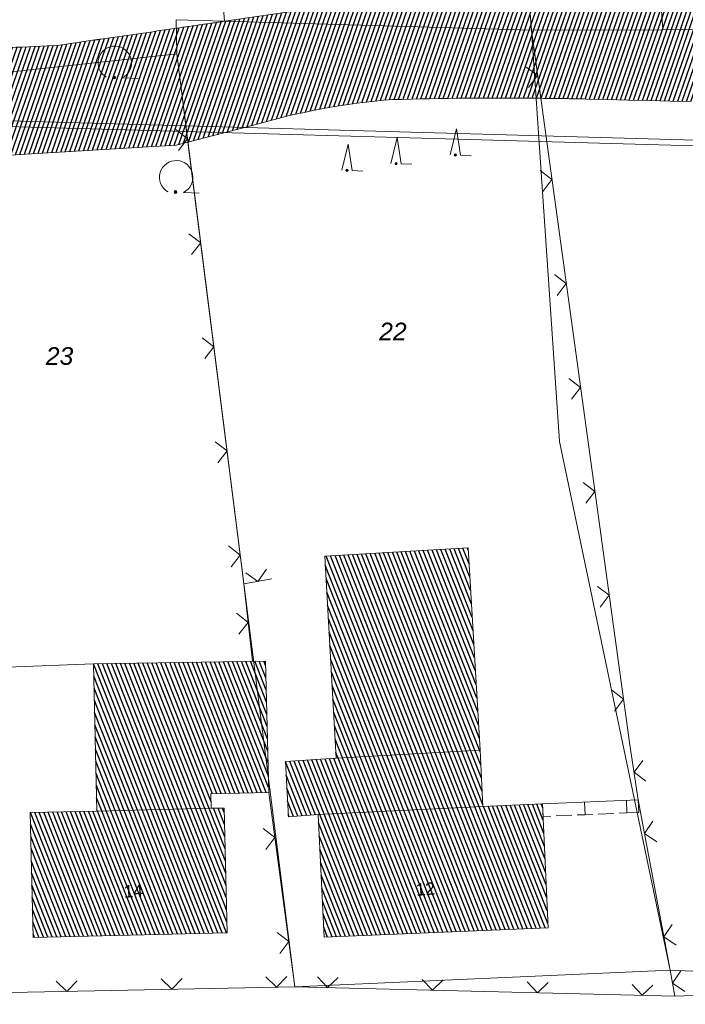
# Model space of a CAD drawing. Header units: metres. Extents: x 345144 to 348639, y 5629211 to 5635235.
# Tile 654 of 1056: x 346055 to 346087, y 5631697 to 5631744. Entities that reach past the tile are written whole.
import ezdxf
from ezdxf.enums import TextEntityAlignment as Align

# ---------------------------------------------------------------- set-up
doc = ezdxf.new("R2010")
doc.units = ezdxf.units.M
doc.header["$MEASUREMENT"] = 0
for name, color, linetype in [('028 Geländeform', 7, 'Continuous'), ('081-083 Topographie', 7, 'Continuous'), ('AX Flurstück', 7, 'Continuous'), ('AX Gebäude', 7, 'Continuous'), ('Blatt', 7, 'Continuous'), ('Definitionslinie', 7, 'Continuous'), ('Präsentationsobjekt -Text (punktförmig)', 7, 'Continuous')]:
    doc.layers.add(name, color=color, linetype=linetype)
doc.styles.add('ARIAL', font='arial.ttf', dxfattribs={"height": 1})
doc.styles.add('ARIALIT', font='ariali.ttf', dxfattribs={"height": 1})
pattern_1 = [(111.5294117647, (0, 0), (-0.186045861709, -0.07339575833), [])]

# ---------------------------------------------------------------- blocks, each defined once
blk = doc.blocks.new('alk_7100_nrwx2')
at = {"true_color": 0x2e2e2e}
h = blk.add_hatch(color=250, dxfattribs=at)
edge = h.paths.add_edge_path(flags=0)
edge.add_arc((0.024073, -0.597267), 0.057254, 180, 360, ccw=False)
edge.add_arc((0.024073, -0.597267), 0.057255, 0, 180, ccw=False)
at = {"color": 250, "lineweight": 5, "true_color": 0x2e2e2e, "flags": 128}
blk.add_lwpolyline([(0.349382, -0.597267), (1, -0.597267)], dxfattribs=at)
at = {"color": 250, "lineweight": 5, "true_color": 0x2e2e2e}
for centre, radius, start, end in [((0.024073, 0.012362), 0.690995, -61.9148169, -118.0851831), ((0.024073, -0.597267), 0.057255, 0, 180), ((0.024073, -0.597267), 0.057254, 180, 0)]:
    blk.add_arc(centre, radius, start, end, dxfattribs=at)
blk = doc.blocks.new('alk_7200_nrwx2')
at = {"true_color": 0x2e2e2e}
h = blk.add_hatch(color=250, dxfattribs=at)
edge = h.paths.add_edge_path(flags=0)
edge.add_arc((-0.020544, -0.388118), 0.055525, 180, 360, ccw=False)
edge.add_arc((-0.020544, -0.388118), 0.055525, 0, 180, ccw=False)
at = {"color": 250, "lineweight": 5, "true_color": 0x2e2e2e, "flags": 128}
blk.add_lwpolyline([(-0.298168, -0.388118), (-0.020544, 1), (0.257079, -0.388118), (0.812326, -0.388118)], dxfattribs=at)
blk.add_lwpolyline([(-0.298168, -0.388118), (-0.020544, 1), (0.257079, -0.388118), (0.812326, -0.388118)], dxfattribs=at)
at = {"color": 250, "lineweight": 5, "true_color": 0x2e2e2e}
for start, end in [(0, 180), (180, 0)]:
    blk.add_arc((-0.020544, -0.388118), 0.055525, start, end, dxfattribs=at)

msp = doc.modelspace()

# ---------------------------------------------------------------- hatches: boundary and pattern name
at = {"layer": '028 Geländeform', "true_color": 0xb27500}
h = msp.add_hatch(dxfattribs=at)
h.set_pattern_fill('_USER', color=44, scale=0.2, angle=250.9552152, style=0, pattern_type=0)
h.set_pattern_definition([(250.9552151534, (0, 0), (0.1890527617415, -0.065261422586), [])])
h.paths.add_polyline_path([(346009.372, 5631740.861), (346010.685, 5631746.321), (346010.685, 5631746.321), (346012.568, 5631745.88), (346012.568, 5631745.88), (346013.011875, 5631745.712375), (346013.457563, 5631745.550484), (346013.90325, 5631745.388594), (346014.35075, 5631745.232438), (346014.79825, 5631745.076281), (346015.247563, 5631744.925859), (346015.696875, 5631744.775438), (346016.148, 5631744.63075), (346016.599125, 5631744.486063), (346017.052063, 5631744.347109), (346017.505, 5631744.208156), (346017.95975, 5631744.074938), (346018.4145, 5631743.941719), (346018.871063, 5631743.814234), (346019.327625, 5631743.68675), (346019.786, 5631743.565), (346019.786, 5631743.565), (346020.30125, 5631743.458125), (346020.817281, 5631743.355875), (346021.333313, 5631743.253625), (346021.850125, 5631743.156), (346022.366938, 5631743.058375), (346022.884531, 5631742.965375), (346023.402125, 5631742.872375), (346023.9205, 5631742.784), (346024.438875, 5631742.695625), (346024.958031, 5631742.611875), (346025.477188, 5631742.528125), (346025.997125, 5631742.449), (346026.517063, 5631742.369875), (346027.037781, 5631742.295375), (346027.5585, 5631742.220875), (346028.08, 5631742.151), (346028.08, 5631742.151), (346028.121, 5631742.15125), (346028.162, 5631742.1515), (346028.203, 5631742.15175), (346028.244, 5631742.152), (346028.285, 5631742.15225), (346028.326, 5631742.1525), (346028.367, 5631742.15275), (346028.408, 5631742.153), (346028.449, 5631742.15325), (346028.49, 5631742.1535), (346028.531, 5631742.15375), (346028.572, 5631742.154), (346028.613, 5631742.15425), (346028.654, 5631742.1545), (346028.695, 5631742.15475), (346028.736, 5631742.155), (346028.736, 5631742.155), (346028.742, 5631742.155125), (346028.748016, 5631742.155234), (346028.754031, 5631742.155344), (346028.760063, 5631742.155438), (346028.766094, 5631742.155531), (346028.772141, 5631742.155609), (346028.778188, 5631742.155688), (346028.78425, 5631742.15575), (346028.790313, 5631742.155813), (346028.796391, 5631742.155859), (346028.802469, 5631742.155906), (346028.808563, 5631742.155938), (346028.814656, 5631742.155969), (346028.820766, 5631742.155984), (346028.826875, 5631742.156), (346028.833, 5631742.156), (346028.833, 5631742.156), (346029.90425, 5631742.163875), (346030.975375, 5631742.176188), (346032.0465, 5631742.1885), (346033.1175, 5631742.20525), (346034.1885, 5631742.222), (346035.259375, 5631742.243187), (346036.33025, 5631742.264375), (346037.401, 5631742.29), (346038.47175, 5631742.315625), (346039.542375, 5631742.345688), (346040.613, 5631742.37575), (346041.6835, 5631742.41025), (346042.754, 5631742.44475), (346043.824375, 5631742.483688), (346044.89475, 5631742.522625), (346045.965, 5631742.566), (346045.965, 5631742.566), (346045.994125, 5631742.56725), (346046.02325, 5631742.568484), (346046.052375, 5631742.569719), (346046.0815, 5631742.570938), (346046.110625, 5631742.572156), (346046.13975, 5631742.573359), (346046.168875, 5631742.574563), (346046.198, 5631742.57575), (346046.227125, 5631742.576938), (346046.25625, 5631742.578109), (346046.285375, 5631742.579281), (346046.3145, 5631742.580438), (346046.343625, 5631742.581594), (346046.37275, 5631742.582734), (346046.401875, 5631742.583875), (346046.431, 5631742.585), (346046.431, 5631742.585), (346046.436, 5631742.58525), (346046.441, 5631742.5855), (346046.446, 5631742.58575), (346046.451, 5631742.586), (346046.456, 5631742.58625), (346046.461, 5631742.5865), (346046.466, 5631742.58675), (346046.471, 5631742.587), (346046.476, 5631742.58725), (346046.481, 5631742.5875), (346046.486, 5631742.58775), (346046.491, 5631742.588), (346046.496, 5631742.58825), (346046.501, 5631742.5885), (346046.506, 5631742.58875), (346046.511, 5631742.589), (346046.511, 5631742.589), (346046.863375, 5631742.603625), (346047.21575, 5631742.618734), (346047.568125, 5631742.633844), (346047.9205, 5631742.649438), (346048.272875, 5631742.665031), (346048.62525, 5631742.681109), (346048.977625, 5631742.697188), (346049.33, 5631742.71375), (346049.682375, 5631742.730313), (346050.03475, 5631742.747359), (346050.387125, 5631742.764406), (346050.7395, 5631742.781938), (346051.091875, 5631742.799469), (346051.44425, 5631742.817484), (346051.796625, 5631742.8355), (346052.149, 5631742.854), (346052.149, 5631742.854), (346052.4475, 5631742.849375), (346052.745891, 5631742.847938), (346053.044281, 5631742.8465), (346053.342563, 5631742.84825), (346053.640844, 5631742.85), (346053.939016, 5631742.854937), (346054.237188, 5631742.859875), (346054.53525, 5631742.868), (346054.833313, 5631742.876125), (346055.131266, 5631742.887438), (346055.429219, 5631742.89875), (346055.727063, 5631742.91325), (346056.024906, 5631742.92775), (346056.322641, 5631742.945438), (346056.620375, 5631742.963125), (346056.918, 5631742.984), (346056.918, 5631742.984), (346057.022875, 5631742.999), (346057.127734, 5631743.014), (346057.232594, 5631743.029), (346057.337438, 5631743.044), (346057.442281, 5631743.059), (346057.547109, 5631743.074), (346057.651938, 5631743.089), (346057.75675, 5631743.104), (346057.861563, 5631743.119), (346057.966359, 5631743.134), (346058.071156, 5631743.149), (346058.175937, 5631743.164), (346058.280719, 5631743.179), (346058.385484, 5631743.194), (346058.49025, 5631743.209), (346058.595, 5631743.224), (346058.595, 5631743.224), (346058.613, 5631743.226625), (346058.630984, 5631743.22925), (346058.648969, 5631743.231875), (346058.666938, 5631743.2345), (346058.684906, 5631743.237125), (346058.702859, 5631743.23975), (346058.720813, 5631743.242375), (346058.73875, 5631743.245), (346058.756688, 5631743.247625), (346058.774609, 5631743.25025), (346058.792531, 5631743.252875), (346058.810438, 5631743.2555), (346058.828344, 5631743.258125), (346058.846234, 5631743.26075), (346058.864125, 5631743.263375), (346058.882, 5631743.266), (346058.882, 5631743.266), (346059.106875, 5631743.29825), (346059.33175, 5631743.330531), (346059.556625, 5631743.362812), (346059.7815, 5631743.395125), (346060.006375, 5631743.427437), (346060.23125, 5631743.459781), (346060.456125, 5631743.492125), (346060.681, 5631743.5245), (346060.905875, 5631743.556875), (346061.13075, 5631743.589281), (346061.355625, 5631743.621688), (346061.5805, 5631743.654125), (346061.805375, 5631743.686563), (346062.03025, 5631743.719031), (346062.255125, 5631743.7515), (346062.48, 5631743.784), (346062.48, 5631743.784), (346062.556875, 5631743.795125), (346062.63375, 5631743.80625), (346062.710625, 5631743.817375), (346062.7875, 5631743.8285), (346062.864375, 5631743.839625), (346062.94125, 5631743.85075), (346063.018125, 5631743.861875), (346063.095, 5631743.873), (346063.171875, 5631743.884125), (346063.24875, 5631743.89525), (346063.325625, 5631743.906375), (346063.4025, 5631743.9175), (346063.479375, 5631743.928625), (346063.55625, 5631743.93975), (346063.633125, 5631743.950875), (346063.71, 5631743.962), (346063.71, 5631743.962), (346063.7765, 5631743.971625), (346063.843, 5631743.98125), (346063.9095, 5631743.990875), (346063.976, 5631744.0005), (346064.0425, 5631744.010125), (346064.109, 5631744.01975), (346064.1755, 5631744.029375), (346064.242, 5631744.039), (346064.3085, 5631744.048625), (346064.375, 5631744.05825), (346064.4415, 5631744.067875), (346064.508, 5631744.0775), (346064.5745, 5631744.087125), (346064.641, 5631744.09675), (346064.7075, 5631744.106375), (346064.774, 5631744.116), (346064.774, 5631744.116), (346076.359, 5631745.812), (346076.359, 5631745.812), (346079.237, 5631745.694), (346079.237, 5631745.694), (346084.491, 5631745.477), (346084.491, 5631745.477), (346085.542, 5631745.426), (346085.542, 5631745.426), (346103.509, 5631744.556), (346103.509, 5631744.556), (346113.424, 5631744.206), (346113.424, 5631744.206), (346113.430125, 5631744.2065), (346113.436266, 5631744.207), (346113.442406, 5631744.2075), (346113.448563, 5631744.208), (346113.454719, 5631744.2085), (346113.460891, 5631744.209), (346113.467063, 5631744.2095), (346113.47325, 5631744.21), (346113.479438, 5631744.2105), (346113.485641, 5631744.211), (346113.491844, 5631744.2115), (346113.498063, 5631744.212), (346113.504281, 5631744.2125), (346113.510516, 5631744.213), (346113.51675, 5631744.2135), (346113.523, 5631744.214), (346113.523, 5631744.214), (346113.525375, 5631744.21425), (346113.527766, 5631744.2145), (346113.530156, 5631744.21475), (346113.532563, 5631744.215), (346113.534969, 5631744.21525), (346113.537391, 5631744.2155), (346113.539813, 5631744.21575), (346113.54225, 5631744.216), (346113.544688, 5631744.21625), (346113.547141, 5631744.2165), (346113.549594, 5631744.21675), (346113.552063, 5631744.217), (346113.554531, 5631744.21725), (346113.557016, 5631744.2175), (346113.5595, 5631744.21775), (346113.562, 5631744.218), (346113.562, 5631744.218), (346113.809125, 5631744.240625), (346114.052516, 5631744.271656), (346114.295906, 5631744.302688), (346114.535563, 5631744.342125), (346114.775219, 5631744.381563), (346115.011141, 5631744.429406), (346115.247063, 5631744.47725), (346115.47925, 5631744.5335), (346115.711437, 5631744.58975), (346115.939891, 5631744.654406), (346116.168344, 5631744.719063), (346116.393063, 5631744.792125), (346116.617781, 5631744.865188), (346116.838766, 5631744.946656), (346117.05975, 5631745.028125), (346117.277, 5631745.118), (346117.277, 5631745.118), (346117.282, 5631745.120125), (346117.287016, 5631745.12225), (346117.292031, 5631745.124375), (346117.297063, 5631745.1265), (346117.302094, 5631745.128625), (346117.307141, 5631745.13075), (346117.312188, 5631745.132875), (346117.31725, 5631745.135), (346117.322313, 5631745.137125), (346117.327391, 5631745.13925), (346117.332469, 5631745.141375), (346117.337563, 5631745.1435), (346117.342656, 5631745.145625), (346117.347766, 5631745.14775), (346117.352875, 5631745.149875), (346117.358, 5631745.152), (346117.358, 5631745.152), (346117.359, 5631745.152375), (346117.359984, 5631745.152766), (346117.360969, 5631745.153156), (346117.361937, 5631745.153563), (346117.362906, 5631745.153969), (346117.363859, 5631745.154391), (346117.364812, 5631745.154813), (346117.36575, 5631745.15525), (346117.366688, 5631745.155688), (346117.367609, 5631745.156141), (346117.368531, 5631745.156594), (346117.369438, 5631745.157063), (346117.370344, 5631745.157531), (346117.371234, 5631745.158016), (346117.372125, 5631745.1585), (346117.373, 5631745.159), (346117.373, 5631745.159), (346117.625625, 5631745.266125), (346117.873156, 5631745.384734), (346118.120688, 5631745.503344), (346118.363125, 5631745.633438), (346118.605563, 5631745.763531), (346118.842906, 5631745.905109), (346119.08025, 5631746.046688), (346119.3125, 5631746.19975), (346119.54475, 5631746.352813), (346119.771906, 5631746.517359), (346119.999062, 5631746.681906), (346120.221125, 5631746.857938), (346120.443188, 5631747.033969), (346120.660156, 5631747.221484), (346120.877125, 5631747.409), (346121.089, 5631747.608), (346121.089, 5631747.608), (346121.0925, 5631747.61175), (346121.096, 5631747.615516), (346121.0995, 5631747.619281), (346121.103, 5631747.623063), (346121.1065, 5631747.626844), (346121.11, 5631747.630641), (346121.1135, 5631747.634438), (346121.117, 5631747.63825), (346121.1205, 5631747.642063), (346121.124, 5631747.645891), (346121.1275, 5631747.649719), (346121.131, 5631747.653562), (346121.1345, 5631747.657406), (346121.138, 5631747.661266), (346121.1415, 5631747.665125), (346121.145, 5631747.669), (346121.145, 5631747.669), (346121.1455, 5631747.669625), (346121.146016, 5631747.67025), (346121.146531, 5631747.670875), (346121.147063, 5631747.6715), (346121.147594, 5631747.672125), (346121.148141, 5631747.67275), (346121.148688, 5631747.673375), (346121.14925, 5631747.674), (346121.149813, 5631747.674625), (346121.150391, 5631747.67525), (346121.150969, 5631747.675875), (346121.151563, 5631747.6765), (346121.152156, 5631747.677125), (346121.152766, 5631747.67775), (346121.153375, 5631747.678375), (346121.154, 5631747.679), (346121.154, 5631747.679), (346121.243125, 5631747.7775), (346121.328375, 5631747.877531), (346121.413625, 5631747.977563), (346121.495, 5631748.079125), (346121.576375, 5631748.180688), (346121.653875, 5631748.283781), (346121.731375, 5631748.386875), (346121.805, 5631748.4915), (346121.878625, 5631748.596125), (346121.948375, 5631748.702281), (346122.018125, 5631748.808438), (346122.084, 5631748.916125), (346122.149875, 5631749.023813), (346122.211875, 5631749.133031), (346122.273875, 5631749.24225), (346122.332, 5631749.353), (346122.332, 5631749.353), (346122.333875, 5631749.3565), (346122.335734, 5631749.36), (346122.337594, 5631749.3635), (346122.339438, 5631749.367), (346122.341281, 5631749.3705), (346122.343109, 5631749.374), (346122.344938, 5631749.3775), (346122.34675, 5631749.381), (346122.348563, 5631749.3845), (346122.350359, 5631749.388), (346122.352156, 5631749.3915), (346122.353938, 5631749.395), (346122.355719, 5631749.3985), (346122.357484, 5631749.402), (346122.35925, 5631749.4055), (346122.361, 5631749.409), (346122.361, 5631749.409), (346122.361125, 5631749.409375), (346122.361266, 5631749.409734), (346122.361406, 5631749.410094), (346122.361563, 5631749.410438), (346122.361719, 5631749.410781), (346122.361891, 5631749.411109), (346122.362063, 5631749.411438), (346122.36225, 5631749.41175), (346122.362438, 5631749.412063), (346122.362641, 5631749.412359), (346122.362844, 5631749.412656), (346122.363063, 5631749.412938), (346122.363281, 5631749.413219), (346122.363516, 5631749.413484), (346122.36375, 5631749.41375), (346122.364, 5631749.414), (346122.364, 5631749.414), (346122.466625, 5631749.614125), (346122.556672, 5631749.819234), (346122.646719, 5631750.024344), (346122.724187, 5631750.234438), (346122.801656, 5631750.444531), (346122.866547, 5631750.659609), (346122.931438, 5631750.874688), (346122.98375, 5631751.09475), (346123.036063, 5631751.314813), (346123.075797, 5631751.539859), (346123.115531, 5631751.764906), (346123.142688, 5631751.994938), (346123.169844, 5631752.224969), (346123.184422, 5631752.459984), (346123.199, 5631752.695), (346123.201, 5631752.935), (346123.201, 5631752.935), (346124.389, 5631753.163), (346124.389, 5631753.163), (346127.768, 5631753.812), (346127.768, 5631753.812), (346129.726, 5631754.782), (346129.726, 5631754.782), (346132.702, 5631754.937), (346132.702, 5631754.937), (346132.325875, 5631754.804875), (346131.968, 5631754.648578), (346131.610125, 5631754.492281), (346131.2705, 5631754.311813), (346130.930875, 5631754.131344), (346130.6095, 5631753.926703), (346130.288125, 5631753.722062), (346129.985, 5631753.49325), (346129.681875, 5631753.264437), (346129.397, 5631753.011453), (346129.112125, 5631752.758469), (346128.8455, 5631752.481313), (346128.578875, 5631752.204156), (346128.3305, 5631751.902828), (346128.082125, 5631751.6015), (346127.852, 5631751.276), (346127.852, 5631751.276), (346127.68, 5631751.025875), (346127.519406, 5631750.770438), (346127.358813, 5631750.515), (346127.209625, 5631750.25425), (346127.060438, 5631749.9935), (346126.922656, 5631749.727438), (346126.784875, 5631749.461375), (346126.6585, 5631749.19), (346126.532125, 5631748.918625), (346126.417156, 5631748.641938), (346126.302188, 5631748.36525), (346126.198625, 5631748.08325), (346126.095063, 5631747.80125), (346126.002906, 5631747.513937), (346125.91075, 5631747.226625), (346125.83, 5631746.934), (346125.83, 5631746.934), (346125.601375, 5631746.4225), (346125.342938, 5631745.93625), (346125.0845, 5631745.45), (346124.79625, 5631744.989), (346124.508, 5631744.528), (346124.189938, 5631744.09225), (346123.871875, 5631743.6565), (346123.524, 5631743.246), (346123.176125, 5631742.8355), (346122.798438, 5631742.45025), (346122.42075, 5631742.065), (346122.01325, 5631741.705), (346121.60575, 5631741.345), (346121.168438, 5631741.01025), (346120.731125, 5631740.6755), (346120.264, 5631740.366), (346120.264, 5631740.366), (346120.00025, 5631740.29225), (346119.73525, 5631740.228406), (346119.47025, 5631740.164563), (346119.204, 5631740.110625), (346118.93775, 5631740.056688), (346118.67025, 5631740.012656), (346118.40275, 5631739.968625), (346118.134, 5631739.9345), (346117.86525, 5631739.900375), (346117.59525, 5631739.876156), (346117.32525, 5631739.851938), (346117.054, 5631739.837625), (346116.78275, 5631739.823313), (346116.51025, 5631739.818906), (346116.23775, 5631739.8145), (346115.964, 5631739.82), (346115.964, 5631739.82), (346115.953875, 5631739.82), (346115.943734, 5631739.82), (346115.933594, 5631739.82), (346115.923438, 5631739.82), (346115.913281, 5631739.82), (346115.903109, 5631739.82), (346115.892938, 5631739.82), (346115.88275, 5631739.82), (346115.872563, 5631739.82), (346115.862359, 5631739.82), (346115.852156, 5631739.82), (346115.841938, 5631739.82), (346115.831719, 5631739.82), (346115.821484, 5631739.82), (346115.81125, 5631739.82), (346115.801, 5631739.82), (346115.801, 5631739.82), (346115.79075, 5631739.82), (346115.780516, 5631739.82), (346115.770281, 5631739.82), (346115.760063, 5631739.82), (346115.749844, 5631739.82), (346115.739641, 5631739.82), (346115.729438, 5631739.82), (346115.71925, 5631739.82), (346115.709063, 5631739.82), (346115.698891, 5631739.82), (346115.688719, 5631739.82), (346115.678563, 5631739.82), (346115.668406, 5631739.82), (346115.658266, 5631739.82), (346115.648125, 5631739.82), (346115.638, 5631739.82), (346115.638, 5631739.82), (346115.6175, 5631739.82), (346115.597016, 5631739.82), (346115.576531, 5631739.82), (346115.556063, 5631739.82), (346115.535594, 5631739.82), (346115.515141, 5631739.82), (346115.494687, 5631739.82), (346115.47425, 5631739.82), (346115.453813, 5631739.82), (346115.433391, 5631739.82), (346115.412969, 5631739.82), (346115.392562, 5631739.82), (346115.372156, 5631739.82), (346115.351766, 5631739.82), (346115.331375, 5631739.82), (346115.311, 5631739.82), (346115.311, 5631739.82), (346114.32475, 5631739.821), (346113.338531, 5631739.825438), (346112.352313, 5631739.829875), (346111.366125, 5631739.83775), (346110.379938, 5631739.845625), (346109.393781, 5631739.856938), (346108.407625, 5631739.86825), (346107.4215, 5631739.883), (346106.435375, 5631739.89775), (346105.449281, 5631739.915938), (346104.463188, 5631739.934125), (346103.477125, 5631739.95575), (346102.491063, 5631739.977375), (346101.505031, 5631740.002438), (346100.519, 5631740.0275), (346099.533, 5631740.056), (346099.533, 5631740.056), (346099.43625, 5631740.0575), (346099.3395, 5631740.059031), (346099.24275, 5631740.060563), (346099.146, 5631740.062125), (346099.04925, 5631740.063688), (346098.9525, 5631740.065281), (346098.85575, 5631740.066875), (346098.759, 5631740.0685), (346098.66225, 5631740.070125), (346098.5655, 5631740.071781), (346098.46875, 5631740.073438), (346098.372, 5631740.075125), (346098.27525, 5631740.076813), (346098.1785, 5631740.078531), (346098.08175, 5631740.08025), (346097.985, 5631740.082), (346097.985, 5631740.082), (346096.987, 5631740.09875), (346095.989016, 5631740.116438), (346094.991031, 5631740.134125), (346093.993063, 5631740.15275), (346092.995094, 5631740.171375), (346091.997141, 5631740.190938), (346090.999188, 5631740.2105), (346090.00125, 5631740.231), (346089.003312, 5631740.2515), (346088.005391, 5631740.272938), (346087.007469, 5631740.294375), (346086.009562, 5631740.31675), (346085.011656, 5631740.339125), (346084.013766, 5631740.362438), (346083.015875, 5631740.38575), (346082.018, 5631740.41), (346082.018, 5631740.41), (346081.882125, 5631740.413125), (346081.74625, 5631740.416031), (346081.610375, 5631740.418938), (346081.4745, 5631740.421625), (346081.338625, 5631740.424313), (346081.20275, 5631740.426781), (346081.066875, 5631740.42925), (346080.931, 5631740.4315), (346080.795125, 5631740.43375), (346080.65925, 5631740.435781), (346080.523375, 5631740.437813), (346080.3875, 5631740.439625), (346080.251625, 5631740.441438), (346080.11575, 5631740.443031), (346079.979875, 5631740.444625), (346079.844, 5631740.446), (346079.844, 5631740.446), (346079.402625, 5631740.45075), (346078.96125, 5631740.453344), (346078.519875, 5631740.455938), (346078.0785, 5631740.456375), (346077.637125, 5631740.456813), (346077.19575, 5631740.455094), (346076.754375, 5631740.453375), (346076.313, 5631740.4495), (346075.871625, 5631740.445625), (346075.43025, 5631740.439594), (346074.988875, 5631740.433563), (346074.5475, 5631740.425375), (346074.106125, 5631740.417188), (346073.66475, 5631740.406844), (346073.223375, 5631740.3965), (346072.782, 5631740.384), (346072.782, 5631740.384), (346072.356125, 5631740.350625), (346071.932281, 5631740.306266), (346071.508438, 5631740.261906), (346071.086625, 5631740.206563), (346070.664813, 5631740.151219), (346070.245031, 5631740.084891), (346069.82525, 5631740.018563), (346069.4075, 5631739.94125), (346068.98975, 5631739.863938), (346068.574031, 5631739.775641), (346068.158313, 5631739.687344), (346067.744625, 5631739.588063), (346067.330938, 5631739.488781), (346066.919281, 5631739.378516), (346066.507625, 5631739.26825), (346066.098, 5631739.147), (346066.098, 5631739.147), (346063.033, 5631738.355), (346063.033, 5631738.355), (346062.477, 5631738.211), (346062.477, 5631738.211), (346047.387, 5631737.315), (346047.387, 5631737.315), (346046.531, 5631737.264), (346046.531, 5631737.264), (346043.81, 5631737.103), (346043.81, 5631737.103), (346029.662, 5631735.464), (346029.662, 5631735.464), (346028.899, 5631735.444), (346028.899, 5631735.444), (346026.566, 5631735.383), (346026.566, 5631735.383), (346017.078, 5631735.978), (346017.078, 5631735.978), (346017.071625, 5631735.98), (346017.06525, 5631735.982016), (346017.058875, 5631735.984031), (346017.0525, 5631735.986063), (346017.046125, 5631735.988094), (346017.03975, 5631735.990141), (346017.033375, 5631735.992188), (346017.027, 5631735.99425), (346017.020625, 5631735.996312), (346017.01425, 5631735.998391), (346017.007875, 5631736.000469), (346017.0015, 5631736.002563), (346016.995125, 5631736.004656), (346016.98875, 5631736.006766), (346016.982375, 5631736.008875), (346016.976, 5631736.011), (346016.976, 5631736.011), (346016.96925, 5631736.013125), (346016.962516, 5631736.015266), (346016.955781, 5631736.017406), (346016.949063, 5631736.019563), (346016.942344, 5631736.021719), (346016.935641, 5631736.023891), (346016.928938, 5631736.026063), (346016.92225, 5631736.02825), (346016.915563, 5631736.030438), (346016.908891, 5631736.032641), (346016.902219, 5631736.034844), (346016.895563, 5631736.037063), (346016.888906, 5631736.039281), (346016.882266, 5631736.041516), (346016.875625, 5631736.04375), (346016.869, 5631736.046), (346016.869, 5631736.046), (346016.682, 5631736.107375), (346016.4965, 5631736.171641), (346016.311, 5631736.235906), (346016.127, 5631736.303063), (346015.943, 5631736.370219), (346015.7605, 5631736.440266), (346015.578, 5631736.510312), (346015.397, 5631736.58325), (346015.216, 5631736.656188), (346015.0365, 5631736.732016), (346014.857, 5631736.807844), (346014.679, 5631736.886563), (346014.501, 5631736.965281), (346014.3245, 5631737.046891), (346014.148, 5631737.1285), (346013.973, 5631737.213), (346013.973, 5631737.213), (346013.95275, 5631737.22275), (346013.9325, 5631737.232547), (346013.91225, 5631737.242344), (346013.892, 5631737.252188), (346013.87175, 5631737.262031), (346013.8515, 5631737.271922), (346013.83125, 5631737.281813), (346013.811, 5631737.29175), (346013.79075, 5631737.301688), (346013.7705, 5631737.311672), (346013.75025, 5631737.321656), (346013.73, 5631737.331688), (346013.70975, 5631737.341719), (346013.6895, 5631737.351797), (346013.66925, 5631737.361875), (346013.649, 5631737.372), (346013.649, 5631737.372), (346013.6485, 5631737.37225), (346013.648, 5631737.372516), (346013.6475, 5631737.372781), (346013.647, 5631737.373063), (346013.6465, 5631737.373344), (346013.646, 5631737.373641), (346013.6455, 5631737.373938), (346013.645, 5631737.37425), (346013.6445, 5631737.374563), (346013.644, 5631737.374891), (346013.6435, 5631737.375219), (346013.643, 5631737.375563), (346013.6425, 5631737.375906), (346013.642, 5631737.376266), (346013.6415, 5631737.376625), (346013.641, 5631737.377), (346013.641, 5631737.377), (346013.605, 5631737.395), (346013.569063, 5631737.413125), (346013.533125, 5631737.43125), (346013.49725, 5631737.4495), (346013.461375, 5631737.46775), (346013.425563, 5631737.486125), (346013.38975, 5631737.5045), (346013.354, 5631737.523), (346013.31825, 5631737.5415), (346013.282563, 5631737.560125), (346013.246875, 5631737.57875), (346013.21125, 5631737.5975), (346013.175625, 5631737.61625), (346013.140063, 5631737.635125), (346013.1045, 5631737.654), (346013.069, 5631737.673), (346013.069, 5631737.673), (346013.063875, 5631737.67575), (346013.05875, 5631737.678516), (346013.053625, 5631737.681281), (346013.0485, 5631737.684063), (346013.043375, 5631737.686844), (346013.03825, 5631737.689641), (346013.033125, 5631737.692438), (346013.028, 5631737.69525), (346013.022875, 5631737.698063), (346013.01775, 5631737.700891), (346013.012625, 5631737.703719), (346013.0075, 5631737.706563), (346013.002375, 5631737.709406), (346012.99725, 5631737.712266), (346012.992125, 5631737.715125), (346012.987, 5631737.718), (346012.987, 5631737.718), (346012.980375, 5631737.7215), (346012.973766, 5631737.725016), (346012.967156, 5631737.728531), (346012.960563, 5631737.732063), (346012.953969, 5631737.735594), (346012.947391, 5631737.739141), (346012.940813, 5631737.742688), (346012.93425, 5631737.74625), (346012.927688, 5631737.749813), (346012.921141, 5631737.753391), (346012.914594, 5631737.756969), (346012.908063, 5631737.760563), (346012.901531, 5631737.764156), (346012.895016, 5631737.767766), (346012.8885, 5631737.771375), (346012.882, 5631737.775), (346012.882, 5631737.775), (346012.75125, 5631737.84675), (346012.621391, 5631737.920203), (346012.491531, 5631737.993656), (346012.362563, 5631738.068813), (346012.233594, 5631738.143969), (346012.105516, 5631738.220828), (346011.977438, 5631738.297688), (346011.85025, 5631738.37625), (346011.723063, 5631738.454813), (346011.596766, 5631738.535078), (346011.470469, 5631738.615344), (346011.345063, 5631738.697313), (346011.219656, 5631738.779281), (346011.095141, 5631738.862953), (346010.970625, 5631738.946625), (346010.847, 5631739.032), (346010.847, 5631739.032), (346010.8405, 5631739.0365), (346010.834, 5631739.041), (346010.8275, 5631739.0455), (346010.821, 5631739.05), (346010.8145, 5631739.0545), (346010.808, 5631739.059), (346010.8015, 5631739.0635), (346010.795, 5631739.068), (346010.7885, 5631739.0725), (346010.782, 5631739.077), (346010.7755, 5631739.0815), (346010.769, 5631739.086), (346010.7625, 5631739.0905), (346010.756, 5631739.095), (346010.7495, 5631739.0995), (346010.743, 5631739.104), (346010.743, 5631739.104), (346010.69775, 5631739.135625), (346010.652625, 5631739.167469), (346010.6075, 5631739.199313), (346010.5625, 5631739.231375), (346010.5175, 5631739.263437), (346010.472625, 5631739.295719), (346010.42775, 5631739.328), (346010.383, 5631739.3605), (346010.33825, 5631739.393), (346010.293625, 5631739.425719), (346010.249, 5631739.458438), (346010.2045, 5631739.491375), (346010.16, 5631739.524313), (346010.115625, 5631739.557469), (346010.07125, 5631739.590625), (346010.027, 5631739.624), (346010.027, 5631739.624)], flags=0)
at = {"layer": 'AX Gebäude', "true_color": 0x4f4f4f}
h = msp.add_hatch(dxfattribs=at)
h.set_pattern_fill('_USER', color=251, scale=0.2, angle=111.5294118, style=0, pattern_type=0)
h.set_pattern_definition(pattern_1)
h.paths.add_polyline_path([(346069.552, 5631718.625), (346076.383, 5631719.018), (346076.952, 5631709.388), (346070.102, 5631708.996)], flags=0)
h = msp.add_hatch(dxfattribs=at)
h.set_pattern_fill('_USER', color=251, scale=0.2, angle=111.5294118, style=0, pattern_type=0)
h.set_pattern_definition(pattern_1)
h.paths.add_polyline_path([(346064.14, 5631706.609), (346058.696, 5631706.481), (346058.531, 5631713.494), (346066.728, 5631713.629), (346066.882, 5631707.37), (346064.123, 5631707.302)], flags=0)
h = msp.add_hatch(dxfattribs=at)
h.set_pattern_fill('_USER', color=251, scale=0.2, angle=111.5294118, style=0, pattern_type=0)
h.set_pattern_definition(pattern_1)
h.paths.add_polyline_path([(346070.102, 5631708.996), (346076.952, 5631709.388), (346077.092, 5631706.695), (346069.242, 5631706.309), (346067.817, 5631706.197), (346067.683, 5631708.834)], flags=0)
h = msp.add_hatch(dxfattribs=at)
h.set_pattern_fill('_USER', color=251, scale=0.2, angle=111.5294118, style=0, pattern_type=0)
h.set_pattern_definition(pattern_1)
h.paths.add_polyline_path([(346058.696, 5631706.481), (346064.14, 5631706.609), (346064.757, 5631706.624), (346064.901, 5631700.682), (346055.655, 5631700.457), (346055.512, 5631706.406)], flags=0)
h = msp.add_hatch(dxfattribs=at)
h.set_pattern_fill('_USER', color=251, scale=0.2, angle=111.5294118, style=0, pattern_type=0)
h.set_pattern_definition(pattern_1)
h.paths.add_polyline_path([(346069.242, 5631706.309), (346077.092, 5631706.695), (346079.932, 5631706.827), (346080.191, 5631700.921), (346069.525, 5631700.464)], flags=0)

# ---------------------------------------------------------------- linework, layer by layer
at = {"layer": '081-083 Topographie', "color": 7, "linetype": 'Continuous', "lineweight": 5, "flags": 128}
for points in [[(346079.397, 5631743.692), (346079.844, 5631740.446), (346079.844, 5631740.446), (346084.089, 5631709.64), (346084.089, 5631709.64), (346084.49, 5631707.009), (346084.49, 5631707.009), (346086.009, 5631698.89), (346086.009, 5631698.89), (346086.238, 5631697.663)], [(346062.838, 5631739.891), (346063.033, 5631738.355), (346063.033, 5631738.355), (346065.698, 5631717.308)], [(346065.698, 5631717.308), (346067.027, 5631717.541)], [(346065.698, 5631717.308), (346066.105, 5631713.618)], [(346052.768, 5631713.269), (346058.531, 5631713.493)], [(346066.882, 5631707.369), (346068.129, 5631698.104)], [(346079.933, 5631706.827), (346084.49, 5631707.009)], [(346051.392, 5631697.768), (346068.129, 5631698.104)], [(346068.129, 5631698.104), (346086.238, 5631697.663)], [(346086.238, 5631697.663), (346098.372, 5631698.082), (346098.372, 5631698.082), (346102.953, 5631698.143)]]:
    msp.add_lwpolyline(points, dxfattribs=at)
at = {"layer": 'AX Flurstück', "color": 8, "linetype": 'Continuous', "lineweight": 13, "true_color": 0x808080, "flags": 128}
for points in [[(346135.579, 5631813.345), (346120.799, 5631801.459), (346121.249, 5631773.942), (346124.201, 5631754.676), (346124.622, 5631751.272), (346114.87, 5631743.103), (346108.063, 5631743.45), (346097.661, 5631743.75), (346085.661, 5631743.708), (346079.808, 5631827.962), (346072.995, 5631826.767), (346075.873, 5631787.764), (346061.267, 5631786.867), (346064.774, 5631744.116), (346062.475, 5631744.179), (346062.499, 5631742.567), (346054.948, 5631741.74), (346046.091, 5631741.389), (346045.93, 5631742.896), (346028.079, 5631742.151), (346009.629, 5631736.649)], [(346072.995, 5631826.767), (346079.808, 5631827.962), (346085.661, 5631743.708), (346079.396, 5631743.692), (346075.873, 5631787.764), (346072.995, 5631826.767)], [(346061.267, 5631786.867), (346075.873, 5631787.764), (346079.396, 5631743.692), (346064.774, 5631744.116), (346061.267, 5631786.867)], [(346064.774, 5631744.116), (346079.396, 5631743.692), (346080.731, 5631724.085), (346086.008, 5631698.89), (346068.128, 5631698.105), (346062.499, 5631742.567), (346062.475, 5631744.179), (346064.774, 5631744.116)], [(346099.041, 5631728.063), (346102.952, 5631698.143), (346086.008, 5631698.89), (346080.731, 5631724.085), (346079.396, 5631743.692), (346085.661, 5631743.708), (346097.661, 5631743.75), (346099.041, 5631728.063)], [(346068.128, 5631698.105), (346051.391, 5631697.768), (346047.546, 5631727.755), (346046.091, 5631741.389), (346054.948, 5631741.74), (346062.499, 5631742.567), (346068.128, 5631698.105)], [(346086.008, 5631698.89), (346102.952, 5631698.143), (346120.826, 5631698.676), (346120.227, 5631694.002), (346110.18, 5631693.749), (346107.039, 5631693.862), (346108.475, 5631688.468), (346096.948, 5631687.778), (346083.643, 5631687.499), (346084.266, 5631693.11), (346059.621, 5631694.122), (346049.447, 5631694.195), (346037.123, 5631694.295), (346034.436, 5631694.174), (346023.297, 5631686.501), (346019.033, 5631685.474), (346016.605, 5631692.717), (346015.997, 5631696.484), (346033.992, 5631698.505), (346051.391, 5631697.768), (346068.128, 5631698.105), (346086.008, 5631698.89)]]:
    msp.add_lwpolyline(points, dxfattribs=at)
at = {"layer": 'AX Gebäude', "color": 7, "linetype": 'Continuous', "lineweight": 5, "flags": 128}
for points in [[(346069.552, 5631718.625), (346076.383, 5631719.018), (346076.952, 5631709.388), (346070.102, 5631708.996), (346069.552, 5631718.625)], [(346064.14, 5631706.609), (346058.696, 5631706.481), (346058.531, 5631713.494), (346066.728, 5631713.629), (346066.882, 5631707.37), (346064.123, 5631707.302), (346064.14, 5631706.609)], [(346070.102, 5631708.996), (346076.952, 5631709.388), (346077.092, 5631706.695), (346069.242, 5631706.309), (346067.817, 5631706.197), (346067.683, 5631708.834), (346070.102, 5631708.996)], [(346058.696, 5631706.481), (346064.14, 5631706.609), (346064.757, 5631706.624), (346064.901, 5631700.682), (346055.655, 5631700.457), (346055.512, 5631706.406), (346058.696, 5631706.481)], [(346069.242, 5631706.309), (346077.092, 5631706.695), (346079.932, 5631706.827), (346080.191, 5631700.921), (346069.525, 5631700.464), (346069.242, 5631706.309)]]:
    msp.add_lwpolyline(points, dxfattribs=at)
at = {"layer": 'Blatt', "color": 205, "linetype": 'Continuous', "lineweight": 5, "true_color": 0x873099, "flags": 128}
for points in [[(345896.548, 5631743.817), (345899.544, 5631850.195), (345999.397, 5631879.63), (345998.551, 5631913.463), (346058.619, 5631921.978), (346072.237, 5631883.782), (346112.288, 5631896.345), (346200.253, 5631904.994), (346223.86, 5631882.121), (346261.053, 5631882.873), (346286.994, 5631890.203), (346344.136, 5631937.665), (346401.961, 5631930.519), (346396.306, 5631729.744), (345896.548, 5631743.817)], [(346389.009, 5631479.609), (345896.378, 5631493.48), (345894.943, 5631530.127), (345896.135, 5631562.44), (345895.074, 5631605.532), (345892.475, 5631608.17), (345896.288, 5631743.557), (346396.046, 5631729.484), (346389.009, 5631479.609)]]:
    msp.add_lwpolyline(points, dxfattribs=at)
at = {"layer": 'Definitionslinie', "color": 44, "linetype": 'Continuous', "lineweight": 5, "true_color": 0xb27500, "flags": 128}
for points in [[(346064.774, 5631744.116), (346076.359, 5631745.812)], [(346056.918, 5631742.984), (346057.022875, 5631742.999), (346057.127734, 5631743.014), (346057.232594, 5631743.029), (346057.337438, 5631743.044), (346057.442281, 5631743.059), (346057.547109, 5631743.074), (346057.651938, 5631743.089), (346057.75675, 5631743.104), (346057.861563, 5631743.119), (346057.966359, 5631743.134), (346058.071156, 5631743.149), (346058.175937, 5631743.164), (346058.280719, 5631743.179), (346058.385484, 5631743.194), (346058.49025, 5631743.209), (346058.595, 5631743.224), (346058.595, 5631743.224), (346058.613, 5631743.226625), (346058.630984, 5631743.22925), (346058.648969, 5631743.231875), (346058.666938, 5631743.2345), (346058.684906, 5631743.237125), (346058.702859, 5631743.23975), (346058.720813, 5631743.242375), (346058.73875, 5631743.245), (346058.756688, 5631743.247625), (346058.774609, 5631743.25025), (346058.792531, 5631743.252875), (346058.810438, 5631743.2555), (346058.828344, 5631743.258125), (346058.846234, 5631743.26075), (346058.864125, 5631743.263375), (346058.882, 5631743.266), (346058.882, 5631743.266), (346059.106875, 5631743.29825), (346059.33175, 5631743.330531), (346059.556625, 5631743.362812), (346059.7815, 5631743.395125), (346060.006375, 5631743.427437), (346060.23125, 5631743.459781), (346060.456125, 5631743.492125), (346060.681, 5631743.5245), (346060.905875, 5631743.556875), (346061.13075, 5631743.589281), (346061.355625, 5631743.621688), (346061.5805, 5631743.654125), (346061.805375, 5631743.686563), (346062.03025, 5631743.719031), (346062.255125, 5631743.7515), (346062.48, 5631743.784), (346062.48, 5631743.784), (346062.556875, 5631743.795125), (346062.63375, 5631743.80625), (346062.710625, 5631743.817375), (346062.7875, 5631743.8285), (346062.864375, 5631743.839625), (346062.94125, 5631743.85075), (346063.018125, 5631743.861875), (346063.095, 5631743.873), (346063.171875, 5631743.884125), (346063.24875, 5631743.89525), (346063.325625, 5631743.906375), (346063.4025, 5631743.9175), (346063.479375, 5631743.928625), (346063.55625, 5631743.93975), (346063.633125, 5631743.950875), (346063.71, 5631743.962), (346063.71, 5631743.962), (346063.7765, 5631743.971625), (346063.843, 5631743.98125), (346063.9095, 5631743.990875), (346063.976, 5631744.0005), (346064.0425, 5631744.010125), (346064.109, 5631744.01975), (346064.1755, 5631744.029375), (346064.242, 5631744.039), (346064.3085, 5631744.048625), (346064.375, 5631744.05825), (346064.4415, 5631744.067875), (346064.508, 5631744.0775), (346064.5745, 5631744.087125), (346064.641, 5631744.09675), (346064.7075, 5631744.106375), (346064.774, 5631744.116)], [(346052.149, 5631742.854), (346052.4475, 5631742.849375), (346052.745891, 5631742.847938), (346053.044281, 5631742.8465), (346053.342563, 5631742.84825), (346053.640844, 5631742.85), (346053.939016, 5631742.854937), (346054.237188, 5631742.859875), (346054.53525, 5631742.868), (346054.833313, 5631742.876125), (346055.131266, 5631742.887438), (346055.429219, 5631742.89875), (346055.727063, 5631742.91325), (346056.024906, 5631742.92775), (346056.322641, 5631742.945438), (346056.620375, 5631742.963125), (346056.918, 5631742.984)], [(346066.098, 5631739.147), (346066.507625, 5631739.26825), (346066.919281, 5631739.378516), (346067.330938, 5631739.488781), (346067.744625, 5631739.588063), (346068.158313, 5631739.687344), (346068.574031, 5631739.775641), (346068.98975, 5631739.863938), (346069.4075, 5631739.94125), (346069.82525, 5631740.018563), (346070.245031, 5631740.084891), (346070.664813, 5631740.151219), (346071.086625, 5631740.206563), (346071.508438, 5631740.261906), (346071.932281, 5631740.306266), (346072.356125, 5631740.350625), (346072.782, 5631740.384)], [(346072.782, 5631740.384), (346073.223375, 5631740.3965), (346073.66475, 5631740.406844), (346074.106125, 5631740.417188), (346074.5475, 5631740.425375), (346074.988875, 5631740.433563), (346075.43025, 5631740.439594), (346075.871625, 5631740.445625), (346076.313, 5631740.4495), (346076.754375, 5631740.453375), (346077.19575, 5631740.455094), (346077.637125, 5631740.456813), (346078.0785, 5631740.456375), (346078.519875, 5631740.455938), (346078.96125, 5631740.453344), (346079.402625, 5631740.45075), (346079.844, 5631740.446), (346079.844, 5631740.446), (346079.979875, 5631740.444625), (346080.11575, 5631740.443031), (346080.251625, 5631740.441438), (346080.3875, 5631740.439625), (346080.523375, 5631740.437813), (346080.65925, 5631740.435781), (346080.795125, 5631740.43375), (346080.931, 5631740.4315), (346081.066875, 5631740.42925), (346081.20275, 5631740.426781), (346081.338625, 5631740.424313), (346081.4745, 5631740.421625), (346081.610375, 5631740.418938), (346081.74625, 5631740.416031), (346081.882125, 5631740.413125), (346082.018, 5631740.41)], [(346082.018, 5631740.41), (346083.015875, 5631740.38575), (346084.013766, 5631740.362438), (346085.011656, 5631740.339125), (346086.009562, 5631740.31675), (346087.007469, 5631740.294375)], [(346062.477, 5631738.211), (346063.033, 5631738.355), (346063.033, 5631738.355), (346066.098, 5631739.147)], [(346047.387, 5631737.315), (346062.477, 5631738.211)]]:
    msp.add_lwpolyline(points, dxfattribs=at)
at = {"layer": 'Definitionslinie', "color": 7, "linetype": 'Continuous', "lineweight": 5, "flags": 128}
for points in [[(346079.397, 5631743.692), (346079.844, 5631740.446), (346079.844, 5631740.446), (346084.089, 5631709.64)], [(346079.268, 5631740.962), (346079.695, 5631741.526), (346079.132, 5631741.953)], [(346079.268, 5631740.962), (346079.695, 5631741.526), (346079.132, 5631741.953)], [(346062.838, 5631739.891), (346063.033, 5631738.355), (346063.033, 5631738.355), (346065.698, 5631717.308)], [(346062.579, 5631737.961), (346063.012, 5631738.52), (346062.453, 5631738.953)], [(346062.579, 5631737.961), (346063.012, 5631738.52), (346062.453, 5631738.953)], [(346079.951, 5631736.009), (346080.378, 5631736.572), (346079.814, 5631736.999)], [(346079.951, 5631736.009), (346080.378, 5631736.572), (346079.814, 5631736.999)], [(346063.207, 5631733.001), (346063.64, 5631733.56), (346063.081, 5631733.993)], [(346063.207, 5631733.001), (346063.64, 5631733.56), (346063.081, 5631733.993)], [(346080.633, 5631731.056), (346081.06, 5631731.619), (346080.497, 5631732.046)], [(346080.633, 5631731.056), (346081.06, 5631731.619), (346080.497, 5631732.046)], [(346063.835, 5631728.041), (346064.268, 5631728.6), (346063.709, 5631729.033)], [(346063.835, 5631728.041), (346064.268, 5631728.6), (346063.709, 5631729.033)], [(346081.316, 5631726.102), (346081.743, 5631726.666), (346081.179, 5631727.093)], [(346081.316, 5631726.102), (346081.743, 5631726.666), (346081.179, 5631727.093)], [(346064.463, 5631723.08), (346064.896, 5631723.639), (346064.337, 5631724.072)], [(346064.463, 5631723.08), (346064.896, 5631723.639), (346064.337, 5631724.072)], [(346081.998, 5631721.149), (346082.425, 5631721.713), (346081.862, 5631722.14)], [(346081.998, 5631721.149), (346082.425, 5631721.713), (346081.862, 5631722.14)], [(346065.091, 5631718.12), (346065.524, 5631718.679), (346064.966, 5631719.112)], [(346065.091, 5631718.12), (346065.524, 5631718.679), (346064.966, 5631719.112)], [(346065.784, 5631717.831), (346066.363, 5631717.425), (346066.769, 5631718.003)], [(346065.784, 5631717.831), (346066.363, 5631717.425), (346066.769, 5631718.003)], [(346065.698, 5631717.308), (346067.027, 5631717.541)], [(346065.698, 5631717.308), (346066.105, 5631713.618)], [(346082.681, 5631716.196), (346083.108, 5631716.76), (346082.544, 5631717.187)], [(346082.681, 5631716.196), (346083.108, 5631716.76), (346082.544, 5631717.187)], [(346065.459, 5631714.911), (346065.902, 5631715.463), (346065.35, 5631715.905)], [(346065.459, 5631714.911), (346065.902, 5631715.463), (346065.35, 5631715.905)], [(346052.768, 5631713.269), (346058.531, 5631713.493)], [(346083.363, 5631711.243), (346083.79, 5631711.806), (346083.227, 5631712.233)], [(346083.363, 5631711.243), (346083.79, 5631711.806), (346083.227, 5631712.233)], [(346084.089, 5631709.64), (346084.49, 5631707.009)], [(346084.708, 5631708.894), (346084.29, 5631708.325), (346084.859, 5631707.906)], [(346084.708, 5631708.894), (346084.29, 5631708.325), (346084.859, 5631707.906)], [(346066.882, 5631707.369), (346068.129, 5631698.104)], [(346079.933, 5631706.827), (346084.49, 5631707.009)], [(346083.954, 5631706.387), (346083.93, 5631706.987)], [(346083.954, 5631706.387), (346083.93, 5631706.987)], [(346084.514, 5631706.409), (346084.49, 5631707.009)], [(346084.514, 5631706.409), (346084.49, 5631707.009)], [(346084.49, 5631707.009), (346086.009, 5631698.89)], [(346079.957, 5631706.227), (346079.933, 5631706.827)], [(346079.957, 5631706.227), (346079.933, 5631706.827)], [(346079.957, 5631706.227), (346079.933, 5631706.827)], [(346079.957, 5631706.227), (346079.933, 5631706.827)], [(346081.955, 5631706.307), (346081.931, 5631706.907)], [(346081.955, 5631706.307), (346081.931, 5631706.907)], [(346079.957, 5631706.227), (346080.332, 5631706.242)], [(346079.957, 5631706.227), (346080.332, 5631706.242)], [(346080.582, 5631706.252), (346081.331, 5631706.282)], [(346080.582, 5631706.252), (346081.331, 5631706.282)], [(346081.581, 5631706.292), (346081.955, 5631706.307)], [(346081.581, 5631706.292), (346081.955, 5631706.307)], [(346081.955, 5631706.307), (346082.33, 5631706.322)], [(346081.955, 5631706.307), (346082.33, 5631706.322)], [(346082.58, 5631706.332), (346083.329, 5631706.362)], [(346082.58, 5631706.332), (346083.329, 5631706.362)], [(346083.579, 5631706.372), (346083.954, 5631706.387)], [(346083.579, 5631706.372), (346083.954, 5631706.387)], [(346083.954, 5631706.387), (346084.514, 5631706.409)], [(346083.954, 5631706.387), (346084.514, 5631706.409)], [(346066.743, 5631704.652), (346067.172, 5631705.214), (346066.61, 5631705.643)], [(346066.743, 5631704.652), (346067.172, 5631705.214), (346066.61, 5631705.643)], [(346085.189, 5631705.99), (346084.79, 5631705.407), (346085.373, 5631705.007)], [(346085.189, 5631705.99), (346084.79, 5631705.407), (346085.373, 5631705.007)], [(346086.109, 5631701.076), (346085.709, 5631700.492), (346086.293, 5631700.093)], [(346086.109, 5631701.076), (346085.709, 5631700.492), (346086.293, 5631700.093)], [(346067.41, 5631699.697), (346067.839, 5631700.259), (346067.277, 5631700.688)], [(346067.41, 5631699.697), (346067.839, 5631700.259), (346067.277, 5631700.688)], [(346066.749, 5631698.576), (346067.259, 5631698.087), (346067.749, 5631698.596)], [(346066.749, 5631698.576), (346067.259, 5631698.087), (346067.749, 5631698.596)], [(346069.198, 5631698.578), (346069.686, 5631698.066), (346070.198, 5631698.554)], [(346069.198, 5631698.578), (346069.686, 5631698.066), (346070.198, 5631698.554)], [(346086.009, 5631698.89), (346086.238, 5631697.663)], [(346086.523, 5631698.86), (346086.124, 5631698.277), (346086.707, 5631697.877)], [(346086.523, 5631698.86), (346086.124, 5631698.277), (346086.707, 5631697.877)], [(346051.392, 5631697.768), (346068.129, 5631698.104)], [(346056.751, 5631698.376), (346057.261, 5631697.886), (346057.751, 5631698.396)], [(346056.751, 5631698.376), (346057.261, 5631697.886), (346057.751, 5631698.396)], [(346061.75, 5631698.476), (346062.26, 5631697.986), (346062.75, 5631698.496)], [(346061.75, 5631698.476), (346062.26, 5631697.986), (346062.75, 5631698.496)], [(346068.129, 5631698.104), (346086.238, 5631697.663)], [(346074.197, 5631698.456), (346074.684, 5631697.944), (346075.196, 5631698.432)], [(346074.197, 5631698.456), (346074.684, 5631697.944), (346075.196, 5631698.432)], [(346079.195, 5631698.335), (346079.683, 5631697.823), (346080.195, 5631698.31)], [(346079.195, 5631698.335), (346079.683, 5631697.823), (346080.195, 5631698.31)], [(346084.194, 5631698.213), (346084.681, 5631697.701), (346085.193, 5631698.189)], [(346084.194, 5631698.213), (346084.681, 5631697.701), (346085.193, 5631698.189)], [(346086.238, 5631697.663), (346098.372, 5631698.082)]]:
    msp.add_lwpolyline(points, dxfattribs=at)

# ---------------------------------------------------------------- block references
at = {"layer": '081-083 Topographie', "rotation": -2.326036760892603}
for name, p, xscale, yscale in [('alk_7100_nrwx2', (346059.517, 5631742.122), 1.15275, 1.15275), ('alk_7200_nrwx2', (346075.807, 5631738.091), 0.9005, 0.9005), ('alk_7200_nrwx2', (346072.983, 5631737.679), 0.9005, 0.9005), ('alk_7200_nrwx2', (346070.642, 5631737.36), 0.9005, 0.9005), ('alk_7100_nrwx2', (346062.444, 5631736.668), 1.15275, 1.15275)]:
    msp.add_blockref(name, p, dxfattribs=dict(at, xscale=xscale, yscale=yscale))

# ---------------------------------------------------------------- texts
at = {"layer": 'Präsentationsobjekt -Text (punktförmig)', "color": 8, "true_color": 0x808080, "style": 'ARIALIT'}
for s, p in [('22', (346072.799, 5631729.333)), ('23', (346056.914, 5631728.165))]:
    msp.add_text(s, height=0.8421, dxfattribs=at).set_placement(p, align=Align.MIDDLE_CENTER)
at = {"layer": 'Präsentationsobjekt -Text (punktförmig)', "color": 7, "style": 'ARIAL'}
for s, height, rotation, p in [('14', 0.5894699, 3.4377475, (346060.444, 5631702.374)), ('12', 0.5894702, 4.5836576, (346074.369, 5631702.472))]:
    msp.add_text(s, height=height, rotation=rotation, dxfattribs=at).set_placement(p, align=Align.CENTER)

doc.saveas('drawing.dxf')
